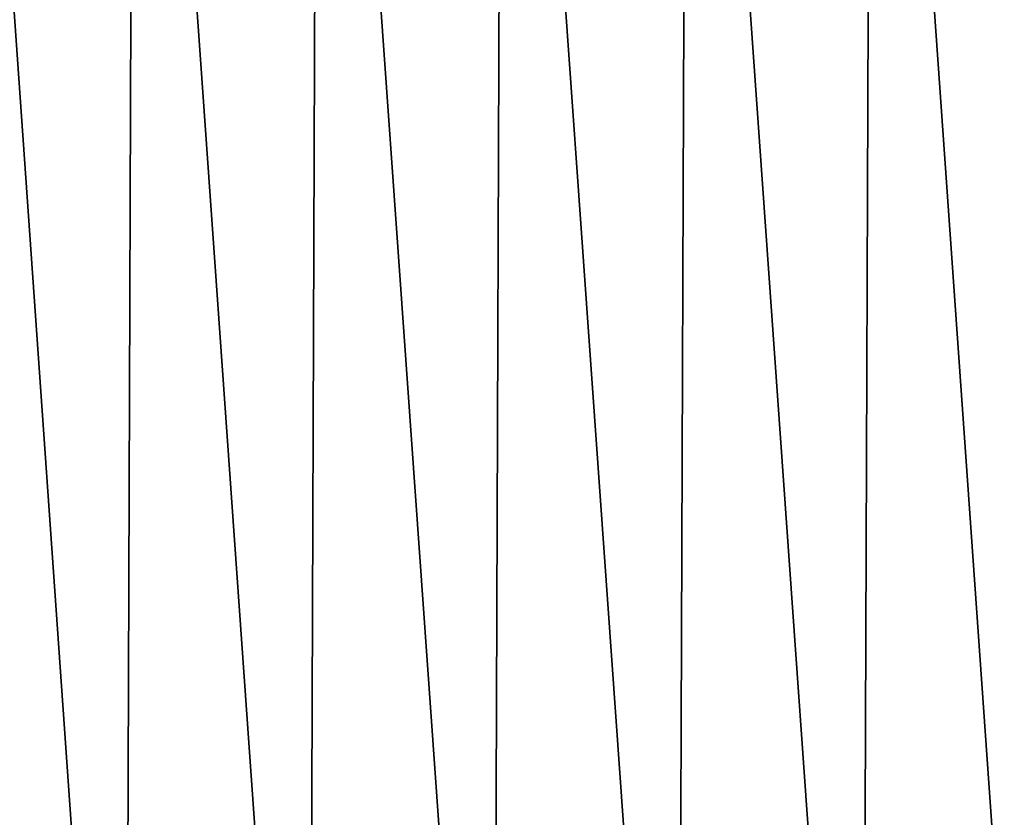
# Model space of a CAD drawing. Header units: metres. Extents: x -240 to 45, y -77 to 27.
# Tile 660 of 1056: x 16.49 to 21.81, y -73.14 to -68.84. Entities that reach past the tile are written whole.
import ezdxf

# ---------------------------------------------------------------- set-up
doc = ezdxf.new("R2010")
doc.units = ezdxf.units.M
doc.layers.add('solid_102011X2', color=7, linetype='CONTINUOUS')

msp = doc.modelspace()

# ---------------------------------------------------------------- linework, layer by layer
at = {"layer": 'solid_102011X2'}
for points in [[(15.007752, -62.099998, 121.088966), (15.977939, -75.997673, 121.287437), (16.963654, -75.997673, 121.438522), (15.985759, -62.099998, 121.288834)], [(15.985759, -62.099998, 121.288834), (16.963654, -75.997673, 121.438522), (17.955675, -75.997673, 121.540291), (16.972519, -62.099998, 121.439651)], [(16.076157, -75.997673, 81.895248), (16.123129, -62.099998, 81.887146), (17.110918, -62.099998, 81.743202), (17.062613, -75.997673, 81.749077)], [(16.972519, -62.099998, 121.439651), (17.955675, -75.997673, 121.540291), (18.951536, -75.997673, 121.592476), (17.965576, -62.099998, 121.541054)], [(17.062613, -75.997673, 81.749077), (17.110918, -62.099998, 81.743202), (18.104658, -62.099998, 81.648735), (18.05513, -75.997673, 81.65226)], [(17.965576, -62.099998, 121.541054), (18.951536, -75.997673, 121.592476), (19.948761, -75.997673, 121.594963), (18.962456, -62.099998, 121.592773)], [(18.05513, -75.997673, 81.65226), (18.104658, -62.099998, 81.648735), (19.101873, -62.099998, 81.603966), (19.051239, -75.997673, 81.605034)], [(18.962456, -62.099998, 121.592773), (19.948761, -75.997673, 121.594963), (20.94487, -75.997673, 121.547737), (19.960674, -62.099998, 121.594696)], [(19.051239, -75.997673, 81.605034), (19.101873, -62.099998, 81.603966), (20.10008, -62.099998, 81.609001), (20.048464, -75.997673, 81.607521)], [(19.960674, -62.099998, 121.594696), (20.94487, -75.997673, 121.547737), (21.937387, -75.997673, 121.45092), (20.957747, -62.099998, 121.546806)], [(20.048464, -75.997673, 81.607521), (20.10008, -62.099998, 81.609001), (21.096794, -62.099998, 81.663849), (21.044325, -75.997673, 81.659714)], [(20.957747, -62.099998, 121.546806), (21.937387, -75.997673, 121.45092), (22.923843, -75.997673, 121.304756), (21.951185, -62.099998, 121.449226)], [(21.044325, -75.997673, 81.659714), (21.096794, -62.099998, 81.663849), (22.089529, -62.099998, 81.768349), (22.036346, -75.997673, 81.761475)]]:
    msp.add_3dface(points, dxfattribs=at)

doc.saveas('drawing.dxf')
